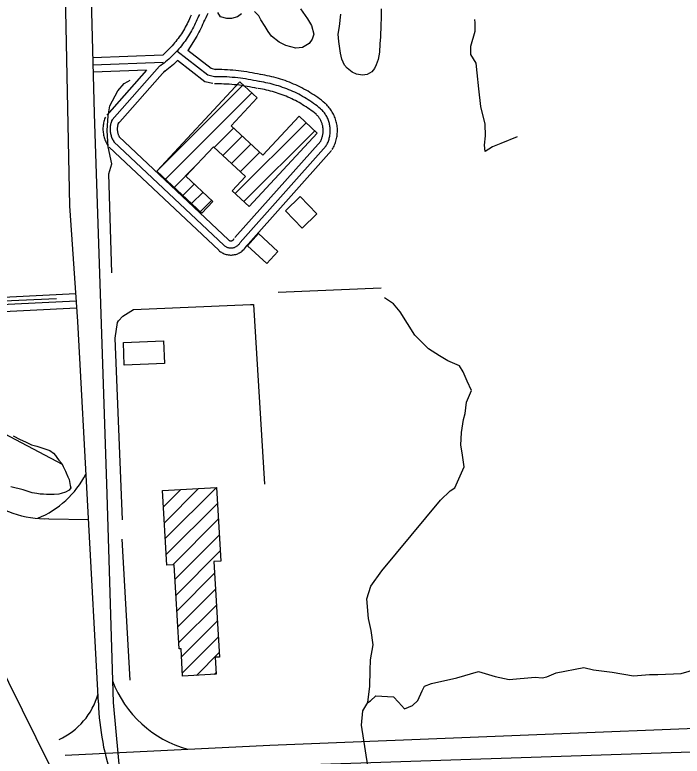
# Model space of a CAD drawing. Extents: x 3313442 to 3351311, y 721974 to 747360.
# Drawn here: x 3334934 to 3336337, y 735131 to 736691 of the extents above; entities that cross this region are included whole.
import ezdxf

# ---------------------------------------------------------------- set-up
doc = ezdxf.new("R2010")
doc.units = 0
for name, color, linetype in [('V-BLDG-OTLN', 7, 'Continuous'), ('V-ROAD-CNTR', 7, 'Continuous'), ('V-SITE-VEGE', 7, 'Continuous'), ('V-TOPO-SHOR', 7, 'Continuous')]:
    doc.layers.add(name, color=color, linetype=linetype)

msp = doc.modelspace()

# ---------------------------------------------------------------- linework, layer by layer
at = {"layer": 'V-BLDG-OTLN'}
for p, q in [((3335248.2, 735622.4), (3335320.3, 735694.5)), ((3335250.1, 735589), (3335357.8, 735696.7)), ((3335244.2, 735689.2), (3335245.1, 735690.1)), ((3335246.2, 735655.8), (3335282.7, 735692.3)), ((3335252.1, 735555.6), (3335359.8, 735663.3)), ((3335265.8, 735534), (3335361.7, 735629.9)), ((3335270.9, 735503.8), (3335363.7, 735596.5)), ((3335272.9, 735470.4), (3335365.7, 735563.1)), ((3335274.8, 735437), (3335353.9, 735516.1)), ((3335276.8, 735403.6), (3335355.9, 735482.7)), ((3335278.8, 735370.2), (3335357.9, 735449.3)), ((3335284.2, 735340.3), (3335359.8, 735415.9)), ((3335286.2, 735306.9), (3335361.8, 735382.5)), ((3335315.8, 735301.1), (3335363.7, 735349.1)), ((3335353.3, 735303.3), (3335357.1, 735307.1))]:
    msp.add_line(p, q, dxfattribs=at)
for points in [[(3335232.1, 736362.4), (3335407, 736550.3), (3335443.2, 736516.6), (3335388.5, 736457.9), (3335455.2, 736395.8), (3335531.6, 736477.9), (3335569.9, 736442.3), (3335426.4, 736288.2), (3335391.1, 736321.1), (3335418.7, 736350.8), (3335351.4, 736413.5), (3335293.7, 736351.5), (3335350.3, 736298.7), (3335327.1, 736273.9)], [(3335502.7, 736278.9), (3335533.9, 736308.8), (3335569, 736272.2), (3335537.8, 736242.3)], [(3335423, 736205.4), (3335463.7, 736168.1), (3335487, 736193.5), (3335446.3, 736230.8)], [(3335162, 736001.7), (3335246.7, 736005.1), (3335248.5, 735957.6), (3335163.9, 735954.2)], [(3335357.8, 735696.7), (3335366.9, 735541.5), (3335352.5, 735540.6), (3335364.3, 735339.8), (3335355.2, 735339.3), (3335357.3, 735303.6), (3335286.6, 735299.4), (3335283.2, 735357.2), (3335279.5, 735357), (3335269.1, 735534.2), (3335253.4, 735533.2), (3335244.2, 735690)]]:
    msp.add_lwpolyline(points, close=True, dxfattribs=at)
for points in [[(3335232.2, 736362.3), (3335413.8, 736543.9)], [(3335250.5, 736345.2), (3335432.1, 736526.9)], [(3335397.3, 736315.3), (3335546.3, 736464.2)], [(3335352.8, 736412.2), (3335393.7, 736453.1)], [(3335415.6, 736298.2), (3335564.6, 736447.2)], [(3335371.1, 736395.1), (3335412, 736436)], [(3335389.4, 736378.1), (3335430.3, 736419)], [(3335407.7, 736361), (3335448.6, 736401.9)], [(3335268.8, 736328.2), (3335314.6, 736374)], [(3335287.1, 736311.1), (3335311.2, 736335.2)], [(3335305.4, 736294.1), (3335329.5, 736318.1)], [(3335323.7, 736277), (3335347.8, 736301.1)]]:
    msp.add_lwpolyline(points, dxfattribs=at)
at = {"layer": 'V-ROAD-CNTR'}
for points in [[(3335109.5, 735243.5), (3335065.9, 736046), (3335049.5, 736289.3), (3335036.7, 736905.9), (3335007.9, 737803.1), (3334979.4, 738927.7), (3334951.8, 739954.6), (3334940.9, 740475.8)], [(3334995.7, 740467.2), (3335022.2, 739613.1), (3335035.2, 738918.7), (3335059.5, 738114.5), (3335074.7, 737471.9), (3335100.7, 736483.6), (3335127.3, 735682.3), (3335140.4, 735244.5)], [(3335322.3, 736692.2), (3335320.1, 736688.2), (3335318.3, 736684.8)], [(3335339.9, 736694), (3335337.8, 736689.7), (3335335.6, 736685.3), (3335333.3, 736681), (3335331.4, 736677.6)], [(3335318.3, 736684.8), (3335316.6, 736680.9), (3335315, 736676.9), (3335313.2, 736673), (3335311.3, 736669.2), (3335309.4, 736665.4), (3335307.5, 736661.6), (3335305.4, 736657.8), (3335303.3, 736654.1), (3335301.1, 736650.4), (3335298.8, 736646.8), (3335296.5, 736643.2), (3335294.1, 736639.7), (3335291.7, 736636.2), (3335289.1, 736632.7), (3335286.5, 736629.3), (3335283.9, 736626), (3335281.2, 736622.7), (3335278.4, 736619.4), (3335275.6, 736616.2), (3335272.7, 736613.1), (3335269.7, 736610), (3335266.7, 736606.9), (3335263.6, 736604), (3335260.5, 736601), (3335257.3, 736598.2), (3335254.1, 736595.4), (3335250.8, 736592.6), (3335247.5, 736589.9), (3335244.1, 736587.3), (3335240.7, 736584.8), (3335238.3, 736583)], [(3335304.4, 736690.5), (3335302.8, 736686.7), (3335301.2, 736683), (3335299.6, 736679.4), (3335297.9, 736675.8), (3335296.1, 736672.2), (3335294.2, 736668.6), (3335292.3, 736665.1), (3335290.3, 736661.7), (3335288.3, 736658.2), (3335286.2, 736654.8), (3335284, 736651.5), (3335281.8, 736648.2), (3335279.5, 736644.9), (3335277.1, 736641.7), (3335274.7, 736638.5), (3335272.2, 736635.4), (3335269.7, 736632.3), (3335267.1, 736629.3), (3335264.4, 736626.3), (3335261.7, 736623.3), (3335245.3, 736606.1)], [(3335332.1, 736679.1), (3335330.5, 736675.1), (3335328.7, 736670.9), (3335326.8, 736666.7), (3335324.8, 736662.6), (3335322.8, 736658.5), (3335320.7, 736654.5), (3335318.5, 736650.5), (3335316.2, 736646.5), (3335297.9, 736615.9)], [(3335353.6, 736561), (3335339.6, 736564.4), (3335274.5, 736615.1)], [(3335357.1, 736575.6), (3335346.3, 736578.2), (3335297.9, 736615.9)], [(3335245.3, 736606.1), (3335097.5, 736600.6)], [(3335245.4, 736591.1), (3335098, 736585.6)], [(3335238.3, 736583), (3335138.1, 736470.3)], [(3335276.1, 736594.9), (3335267.3, 736586.9), (3335263.8, 736583.9), (3335260.4, 736581), (3335256.8, 736578.2), (3335253.2, 736575.4), (3335249.6, 736572.7), (3335247.1, 736570.9)], [(3335350, 736546.5), (3335333, 736550.6), (3335276.1, 736594.9)], [(3335210.9, 736574.8), (3335098.6, 736570.6)], [(3335210.9, 736574.8), (3335126.9, 736480.2)], [(3335249.5, 736573.1), (3335149.3, 736460.3)], [(3335450.1, 736565.7), (3335444.4, 736566.9), (3335438.7, 736568.1), (3335433, 736569.2), (3335427.2, 736570.2), (3335421.4, 736571.2), (3335415.6, 736572), (3335409.8, 736572.8), (3335404, 736573.5), (3335398.2, 736574.1), (3335392.4, 736574.6), (3335386.6, 736575.1), (3335380.7, 736575.4), (3335374.9, 736575.7), (3335369, 736575.9), (3335363.2, 736576), (3335357.3, 736576.1), (3335353.5, 736576)], [(3335446.8, 736551), (3335441.3, 736552.2), (3335435.8, 736553.4), (3335430.2, 736554.4), (3335424.7, 736555.4), (3335419.1, 736556.3), (3335413.6, 736557.2), (3335408, 736557.9), (3335402.4, 736558.6), (3335396.8, 736559.2), (3335391.1, 736559.7), (3335385.5, 736560.1), (3335379.9, 736560.5), (3335374.3, 736560.7), (3335368.6, 736560.9), (3335363, 736561), (3335357.3, 736561.1), (3335353.6, 736561)], [(3335586, 736505.4), (3335582.4, 736508.4), (3335578.5, 736511.4), (3335574.7, 736514.3), (3335570.7, 736517.1), (3335566.7, 736519.9), (3335562.7, 736522.6), (3335558.6, 736525.3), (3335554.5, 736527.8), (3335550.4, 736530.3), (3335546.2, 736532.8), (3335541.9, 736535.1), (3335537.6, 736537.4), (3335533.3, 736539.6), (3335528.9, 736541.7), (3335524.5, 736543.7), (3335520.1, 736545.7), (3335515.6, 736547.6), (3335511.1, 736549.4), (3335506.6, 736551.2), (3335502, 736552.8), (3335497.4, 736554.4), (3335492.8, 736555.9), (3335488.2, 736557.3), (3335483.5, 736558.6), (3335478.8, 736559.9), (3335474.1, 736561.1), (3335469.4, 736562.1), (3335464.6, 736563.2), (3335459.8, 736564.1), (3335455.1, 736564.9), (3335450.3, 736565.7), (3335449, 736565.9)], [(3335443.6, 736536.4), (3335438.2, 736537.6), (3335432.8, 736538.7), (3335427.5, 736539.7), (3335422.2, 736540.6), (3335416.8, 736541.5), (3335411.5, 736542.3), (3335406.1, 736543), (3335400.7, 736543.7), (3335395.3, 736544.2), (3335389.9, 736544.7), (3335384.5, 736545.1), (3335379.1, 736545.5), (3335373.6, 736545.7), (3335368.2, 736545.9), (3335362.8, 736546), (3335357.4, 736546.1), (3335353.7, 736546)], [(3335576.6, 736493.8), (3335573.1, 736496.6), (3335569.4, 736499.5), (3335565.8, 736502.2), (3335562, 736504.9), (3335558.3, 736507.5), (3335554.5, 736510.1), (3335550.6, 736512.6), (3335546.7, 736515), (3335542.8, 736517.4), (3335538.8, 736519.7), (3335534.8, 736521.9), (3335530.7, 736524.1), (3335526.6, 736526.1), (3335522.5, 736528.2), (3335518.3, 736530.1), (3335514.1, 736532), (3335509.9, 736533.7), (3335505.6, 736535.5), (3335501.3, 736537.1), (3335497, 736538.7), (3335492.7, 736540.2), (3335488.3, 736541.6), (3335483.9, 736542.9), (3335479.5, 736544.2), (3335475.1, 736545.4), (3335470.6, 736546.5), (3335466.1, 736547.5), (3335461.6, 736548.5), (3335457.1, 736549.3), (3335452.6, 736550.1), (3335448.1, 736550.8), (3335446.8, 736551)], [(3335567.2, 736482.1), (3335563.7, 736484.9), (3335560.3, 736487.6), (3335556.8, 736490.2), (3335553.3, 736492.7), (3335549.8, 736495.2), (3335546.2, 736497.6), (3335542.6, 736499.9), (3335538.9, 736502.2), (3335535.2, 736504.5), (3335531.4, 736506.6), (3335527.6, 736508.7), (3335523.8, 736510.7), (3335519.9, 736512.7), (3335516, 736514.6), (3335512.1, 736516.4), (3335508.1, 736518.2), (3335504.2, 736519.9), (3335500.1, 736521.5), (3335496.1, 736523), (3335492, 736524.5), (3335487.9, 736525.9), (3335483.8, 736527.3), (3335479.7, 736528.5), (3335475.5, 736529.7), (3335471.3, 736530.8), (3335467.1, 736531.9), (3335462.9, 736532.9), (3335458.6, 736533.8), (3335454.4, 736534.6), (3335450.1, 736535.3), (3335445.8, 736536), (3335444.6, 736536.2)], [(3335588.3, 736415.5), (3335589.5, 736417.4), (3335590.5, 736419.4), (3335591.5, 736421.4), (3335592.4, 736423.4), (3335593.2, 736425.5), (3335594, 736427.6), (3335594.6, 736429.7), (3335595.2, 736431.9), (3335595.8, 736434), (3335596.2, 736436.2), (3335596.6, 736438.4), (3335596.9, 736440.6), (3335597.1, 736442.9), (3335597.2, 736445.1), (3335597.2, 736447.3), (3335597.2, 736449.5), (3335597.1, 736451.8), (3335596.9, 736454), (3335596.6, 736456.2), (3335596.3, 736458.4), (3335595.9, 736460.6), (3335595.4, 736462.8), (3335594.8, 736464.9), (3335594.1, 736467), (3335593.4, 736469.1), (3335592.6, 736471.2), (3335591.7, 736473.3), (3335590.7, 736475.3), (3335589.7, 736477.2), (3335588.6, 736479.2), (3335587.4, 736481.1), (3335586.2, 736482.9), (3335584.9, 736484.7), (3335583.5, 736486.5), (3335582.1, 736488.2), (3335580.6, 736489.9), (3335579, 736491.5), (3335577.4, 736493), (3335576.6, 736493.8)], [(3335601.3, 736408), (3335602.6, 736410.2), (3335603.9, 736412.6), (3335605.1, 736415.1), (3335606.2, 736417.6), (3335607.2, 736420.2), (3335608.2, 736422.8), (3335609, 736425.4), (3335609.8, 736428.1), (3335610.4, 736430.8), (3335611, 736433.5), (3335611.4, 736436.2), (3335611.8, 736439), (3335612, 736441.7), (3335612.2, 736444.5), (3335612.2, 736447.3), (3335612.2, 736450), (3335612.1, 736452.8), (3335611.8, 736455.5), (3335611.5, 736458.3), (3335611.1, 736461), (3335610.5, 736463.7), (3335609.9, 736466.4), (3335609.2, 736469.1), (3335608.4, 736471.7), (3335607.4, 736474.4), (3335606.4, 736476.9), (3335605.3, 736479.5), (3335604.1, 736482), (3335602.9, 736484.4), (3335601.5, 736486.8), (3335600, 736489.2), (3335598.5, 736491.5), (3335596.9, 736493.7), (3335595.2, 736495.9), (3335593.4, 736498), (3335591.6, 736500.1), (3335589.6, 736502.1), (3335587.7, 736504), (3335586.7, 736504.8)], [(3335124.2, 736476), (3335123.3, 736473.9), (3335122.5, 736471.4), (3335121.7, 736469), (3335121, 736466.5), (3335120.4, 736464), (3335119.9, 736461.4), (3335119.6, 736458.9), (3335119.3, 736456.3), (3335119.1, 736453.7), (3335119.1, 736451.2), (3335119.1, 736448.6), (3335119.2, 736446), (3335119.5, 736443.4), (3335119.9, 736440.9), (3335120.3, 736438.3), (3335120.9, 736435.8), (3335121.5, 736433.3), (3335122.3, 736430.9), (3335123.2, 736428.4), (3335124.1, 736426), (3335125.2, 736423.7), (3335126.3, 736421.4), (3335127.6, 736419.1), (3335128.9, 736417), (3335129.6, 736415.8)], [(3335575.4, 736423), (3335576.3, 736424.7), (3335577.1, 736426.2), (3335577.9, 736427.7), (3335578.6, 736429.3), (3335579.2, 736430.8), (3335579.7, 736432.4), (3335580.3, 736434), (3335580.7, 736435.7), (3335581.1, 736437.3), (3335581.5, 736439), (3335581.7, 736440.6), (3335582, 736442.3), (3335582.1, 736444), (3335582.2, 736445.7), (3335582.2, 736447.4), (3335582.2, 736449.1), (3335582.1, 736450.7), (3335582, 736452.4), (3335581.8, 736454.1), (3335581.5, 736455.8), (3335581.2, 736457.4), (3335580.8, 736459.1), (3335580.4, 736460.7), (3335579.9, 736462.3), (3335579.3, 736463.9), (3335578.7, 736465.5), (3335578, 736467), (3335577.3, 736468.6), (3335576.5, 736470.1), (3335575.7, 736471.5), (3335574.8, 736473), (3335573.8, 736474.4), (3335572.9, 736475.8), (3335571.8, 736477.1), (3335570.7, 736478.4), (3335569.6, 736479.6), (3335568.4, 736480.9), (3335567.2, 736482.1), (3335566.5, 736482.7)], [(3335138.1, 736470.3), (3335137.3, 736468.5), (3335136.7, 736466.6), (3335136.1, 736464.7), (3335135.5, 736462.8), (3335135.1, 736460.9), (3335134.7, 736459), (3335134.4, 736457), (3335134.2, 736455.1), (3335134.1, 736453.1), (3335134.1, 736451.1), (3335134.1, 736449.1), (3335134.2, 736447.2), (3335134.4, 736445.2), (3335134.7, 736443.3), (3335135, 736441.3), (3335135.4, 736439.4), (3335136, 736437.5), (3335136.5, 736435.6), (3335137.2, 736433.7), (3335137.9, 736431.9), (3335138.7, 736430.1), (3335139.6, 736428.3), (3335140.6, 736426.6), (3335141.6, 736424.9), (3335142.2, 736424)], [(3335152, 736464.6), (3335151.3, 736463), (3335150.9, 736461.8), (3335150.4, 736460.5), (3335150.1, 736459.2), (3335149.8, 736457.8), (3335149.5, 736456.5), (3335149.3, 736455.1), (3335149.2, 736453.8), (3335149.1, 736452.4), (3335149.1, 736451.1), (3335149.1, 736449.7), (3335149.2, 736448.3), (3335149.3, 736447), (3335149.5, 736445.6), (3335149.7, 736444.3), (3335150, 736442.9), (3335150.4, 736441.6), (3335150.8, 736440.3), (3335151.2, 736439), (3335151.7, 736437.8), (3335152.3, 736436.5), (3335152.9, 736435.3), (3335153.6, 736434.1), (3335154.3, 736432.9), (3335154.8, 736432.2)], [(3335152.5, 736434.9), (3335383.3, 736217.6)], [(3335131.9, 736413.1), (3335362.7, 736195.8)], [(3335142.2, 736424), (3335373, 736206.7)], [(3335396.7, 736222.5), (3335577.1, 736425.5)], [(3335407.9, 736212.5), (3335588.3, 736415.5)], [(3335419.1, 736202.5), (3335599.6, 736405.5)], [(3335373, 736206.7), (3335374, 736205.8), (3335375, 736205), (3335376.1, 736204.2), (3335377.3, 736203.6), (3335378.5, 736203), (3335379.7, 736202.4), (3335381, 736201.9), (3335382.2, 736201.5), (3335383.5, 736201.2), (3335384.9, 736201), (3335386.2, 736200.8), (3335387.5, 736200.8), (3335388.9, 736200.8), (3335390.2, 736200.8), (3335391.5, 736201), (3335392.9, 736201.3), (3335394.2, 736201.6), (3335395.4, 736202), (3335396.7, 736202.4), (3335397.9, 736203), (3335399.1, 736203.6), (3335400.2, 736204.3), (3335401.3, 736205), (3335402.4, 736205.9), (3335403.4, 736206.7), (3335404.4, 736207.7), (3335405.3, 736208.7), (3335406.1, 736209.7), (3335406.9, 736210.8), (3335407.6, 736212), (3335407.9, 736212.5)], [(3335382.8, 736218), (3335383.5, 736217.4), (3335383.8, 736217.2), (3335384.2, 736216.9), (3335384.6, 736216.7), (3335385, 736216.5), (3335385.4, 736216.3), (3335385.8, 736216.2), (3335386.2, 736216), (3335386.6, 736215.9), (3335387.1, 736215.8), (3335387.5, 736215.8), (3335388, 736215.8), (3335388.4, 736215.8), (3335388.8, 736215.8), (3335389.3, 736215.8), (3335389.7, 736215.9), (3335390.1, 736216), (3335390.6, 736216.2), (3335391, 736216.3), (3335391.4, 736216.5), (3335391.8, 736216.7), (3335392.2, 736216.9), (3335392.5, 736217.2), (3335392.9, 736217.5), (3335393.2, 736217.7), (3335393.5, 736218.1), (3335393.8, 736218.4), (3335394.1, 736218.7), (3335394.3, 736219.1), (3335394.6, 736219.6), (3335394.8, 736219.8)], [(3335363.1, 736195.4), (3335364.5, 736194.2), (3335366.3, 736192.8), (3335368.1, 736191.6), (3335370, 736190.4), (3335372, 736189.4), (3335374.1, 736188.5), (3335376.1, 736187.7), (3335378.3, 736187.1), (3335380.5, 736186.6), (3335382.7, 736186.2), (3335384.9, 736185.9), (3335387.1, 736185.8), (3335389.3, 736185.8), (3335391.6, 736185.9), (3335393.8, 736186.2), (3335396, 736186.6), (3335398.2, 736187.1), (3335400.3, 736187.8), (3335402.4, 736188.6), (3335404.4, 736189.5), (3335406.4, 736190.5), (3335408.3, 736191.7), (3335410.2, 736192.9), (3335411.9, 736194.3), (3335413.6, 736195.8), (3335415.2, 736197.3), (3335416.7, 736199), (3335418.1, 736200.7), (3335419.4, 736202.6), (3335420.5, 736204.4), (3335421, 736205.2)], [(3335062.2, 736104), (3334589.1, 736080.5)], [(3335063, 736089), (3334574.4, 736064.8)], [(3335063.7, 736074), (3334589.7, 736050.5)], [(3335005.4, 735631), (3335088.5, 735629.3)], [(3334861.1, 735404.6), (3335268.2, 734582.8)], [(3335039.7, 735133.6), (3335469.7, 735154.1), (3336979.7, 735215), (3338834.2, 735278.3)], [(3335140.4, 735244.5), (3335161.1, 735023.3)], [(3338842.9, 735222.4), (3335261.2, 735103), (3335055.4, 735090.9)]]:
    msp.add_lwpolyline(points, dxfattribs=at)
for centre, radius, start, end in [((3334905.3, 735816.9), 200.3, 292.447, 332.6948), ((3334999.7, 735846.4), 215.4, 230.3908, 271.499), ((3335360, 735373.6), 236.3, 200.7058, 254.506), ((3334964.6, 735303.1), 150, 294.4128, 344.207), ((3335629.9, 735257.9), 520.6, 181.5878, 199.9227)]:
    msp.add_arc(centre, radius, start, end, dxfattribs=at)
at = {"layer": 'V-SITE-VEGE'}
for points in [[(3335410.7, 736693.1), (3335402.3, 736687.4), (3335389.7, 736683.6), (3335379.8, 736683.5), (3335366.2, 736687.2), (3335360.5, 736696)], [(3335534.7, 736704), (3335549.4, 736683), (3335557.5, 736669), (3335562.3, 736650.3), (3335559.1, 736640), (3335553.1, 736630.6), (3335538.7, 736622.5), (3335524.6, 736621.4), (3335504, 736626.9), (3335489.4, 736633.8), (3335473.4, 736646.3), (3335466.2, 736656.1), (3335460.5, 736666.8), (3335451.1, 736680.8), (3335446.8, 736689.2), (3335437.8, 736698)], [(3335703.9, 736703.9), (3335704, 736684.7), (3335703.2, 736669.3), (3335702.9, 736644.9), (3335701.7, 736630.4), (3335700.4, 736613), (3335698.2, 736597.1), (3335694, 736586.2), (3335690.4, 736578.3), (3335684.8, 736571.6), (3335674.5, 736565.9), (3335665.2, 736564.5), (3335652.5, 736566.2), (3335643.1, 736570.8), (3335632.7, 736578.7), (3335627.1, 736585.2), (3335621.3, 736597.8), (3335618.4, 736610.9), (3335614.9, 736635.3), (3335613.9, 736650.3), (3335616.6, 736666.7), (3335619.6, 736692.5)], [(3334930.5, 735805.2), (3334944.6, 735797.8), (3334955.9, 735792.7), (3334968.6, 735786.7), (3334979.9, 735783.5), (3334996.8, 735778), (3335007.1, 735774.4), (3335015.2, 735768.8), (3335018.9, 735764.2), (3335023.2, 735757.6), (3335026.5, 735754.4), (3335032.2, 735746.9)], [(3335032.2, 735746.9), (3335035.5, 735740.9), (3335040.3, 735731.1), (3335041.7, 735727.8), (3335045.1, 735719.4), (3335047.9, 735713.8), (3335049.9, 735700.7), (3335051.8, 735695.6), (3335048.1, 735690.8), (3335040.2, 735686.6), (3335030.8, 735684.1), (3335026.2, 735682.7), (3335016.3, 735681.7)], [(3335016.3, 735681.7), (3335000.4, 735681.6), (3334993.8, 735682.4), (3334987.3, 735682.9), (3334979.8, 735684.2), (3334969.9, 735685.5), (3334963.8, 735687.4), (3334951.1, 735691.5), (3334925.3, 735698.3)]]:
    msp.add_lwpolyline(points, dxfattribs=at)
at = {"layer": 'V-TOPO-SHOR'}
for p, q in [((3335487.5, 736107.4), (3335704.2, 736116.9)), ((3335176.4, 735291), (3335159.5, 735587.8))]:
    msp.add_line(p, q, dxfattribs=at)
for points in [[(3335990, 736434.4), (3335955.7, 736420.3), (3335938.5, 736413.2), (3335923, 736403.5), (3335923, 736403.5), (3335921.7, 736417.1), (3335924, 736436.5), (3335923.1, 736461.1), (3335914.2, 736498.7), (3335909.4, 736535.3), (3335906.3, 736569.2), (3335904.4, 736589.6), (3335893.1, 736607.8), (3335892.9, 736625.6), (3335902.3, 736656.6), (3335902.1, 736674.4), (3335901.4, 736681.2)], [(3335137.6, 736148.6), (3335131.3, 736356.7), (3335137.5, 736377.5), (3335130.2, 736413.2), (3335127.8, 736447.7), (3335129.8, 736478.7), (3335133.5, 736500), (3335150, 736531.5), (3335163.9, 736546.5), (3335171.6, 736551.3), (3335176.2, 736554.1)], [(3335021.4, 736093.4), (3334625.2, 736076.2), (3334605.5, 736087.3), (3334603.8, 736096.9), (3334604.8, 736112.4), (3334599.3, 736189.5), (3334593.5, 736366), (3334592.3, 736467)], [(3335676.4, 735244.3), (3335680.1, 735278.9), (3335681.1, 735311.9), (3335681.8, 735333.9), (3335687.1, 735365.9), (3335683, 735395.7), (3335677.9, 735421.3), (3335674.1, 735462.1), (3335682.6, 735488.9), (3335705.7, 735521.2), (3335829, 735669.7), (3335849.1, 735689.4), (3335859.5, 735695.8), (3335878.7, 735740.1), (3335874.6, 735769.8), (3335871.7, 735786), (3335873.4, 735812.2), (3335877.7, 735840), (3335880.7, 735852.7), (3335884, 735876.3), (3335894.1, 735900.5), (3335885.4, 735920.3), (3335876.7, 735940), (3335868.7, 735953), (3335844.4, 735963.1), (3335827, 735973.8), (3335803.7, 735988.1), (3335775, 736017), (3335744.4, 736066.3), (3335730.5, 736082.8), (3335711.5, 736096.1)], [(3335159.8, 735628.3), (3335144.7, 736011), (3335149.7, 736043.8), (3335151.8, 736047.3), (3335160.7, 736057), (3335183.6, 736071.2), (3335429.3, 736081.8), (3335435.7, 736081.6), (3335458.5, 735703.6)], [(3335034.2, 735745.3), (3334886.3, 735823), (3334829.2, 735863.8), (3334786.9, 735918.1), (3334757.6, 735999.5), (3334753.5, 736043.6)], [(3335679.8, 735088.4), (3335663, 735196.5), (3335665.7, 735226.9), (3335676.4, 735244.3), (3335681.6, 735247.5), (3335692.9, 735258.2), (3335730.1, 735256.1), (3335740.8, 735244.8), (3335753, 735230.8), (3335770.2, 735237.9), (3335781.6, 735248.5), (3335790.7, 735268.6), (3335795.2, 735278.6), (3335809.8, 735284.1), (3335863.6, 735295.9), (3335908.9, 735309.7), (3335944.1, 735299.2), (3335973.6, 735292.3), (3336027.9, 735297.4), (3336043.1, 735296), (3336052.5, 735298.3), (3336072.3, 735306.9), (3336130.2, 735317.8), (3336151.2, 735312.9), (3336190.1, 735308.2), (3336234.7, 735300), (3336268.7, 735303.1), (3336286.5, 735303.4), (3336335.6, 735305.2), (3336369, 735315.2)]]:
    msp.add_lwpolyline(points, dxfattribs=at)

doc.saveas('drawing.dxf')
